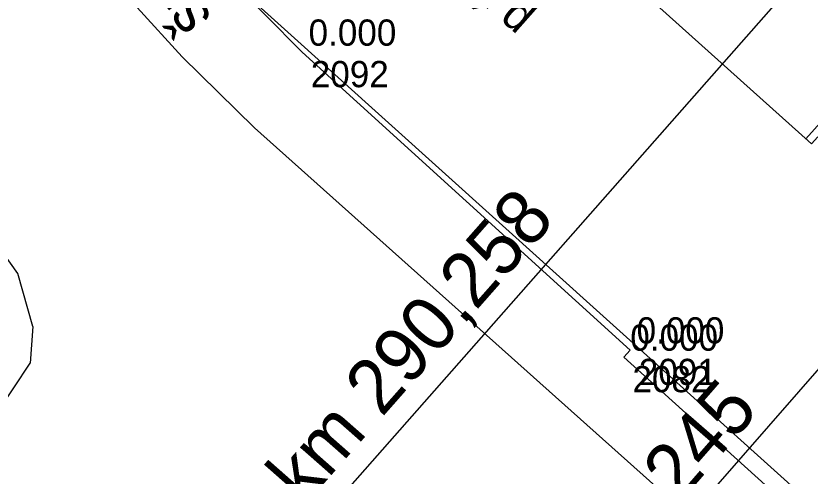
# Model space of a CAD drawing. Extents: x -496688 to -495455, y -1089309 to -1088026.
# Drawn here: x -496512.27 to -496475.93, y -1088217.54 to -1088196.48 of the extents above; entities that cross this region are included whole.
import ezdxf

# ---------------------------------------------------------------- set-up
doc = ezdxf.new("R2010")
doc.units = 0
for name, color, linetype in [('Vrstva 14', 7, 'Continuous'), ('Vrstva 17', 7, 'Continuous'), ('Vrstva 23', 7, 'Continuous'), ('Vrstva 53', 7, 'Continuous'), ('Vrstva 55', 7, 'Continuous'), ('Vrstva 6', 7, 'Continuous'), ('Vrstva 60', 7, 'Continuous'), ('Vrstva 61', 7, 'Continuous')]:
    doc.layers.add(name, color=color, linetype=linetype)

msp = doc.modelspace()

# ---------------------------------------------------------------- linework, layer by layer
at = {"layer": 'Vrstva 14'}
msp.add_line((-496476.13, -1088202.1), (-496471.238, -1088196.639), dxfattribs=at)
at = {"layer": 'Vrstva 23'}
msp.add_lwpolyline([(-496502.59, -1088194.713), (-496494.473, -1088185.623), (-496475.87, -1088202.334), (-496475.576, -1088202.006), (-496461.433, -1088214.674), (-496461.12, -1088214.323), (-496443.936, -1088229.62), (-496444.242, -1088229.964), (-496439.802, -1088233.986), (-496432.416, -1088240.415), (-496430.509, -1088242.081), (-496430.212, -1088241.744), (-496412.498, -1088257.374), (-496412.798, -1088257.709), (-496393.266, -1088275.145), (-496402.213, -1088285.146), (-496502.59, -1088194.713)], dxfattribs=at)
at = {"layer": 'Vrstva 53'}
msp.add_lwpolyline([(-496405.24, -1088287.91), (-496402.24, -1088285.02), (-496421.99, -1088267.93), (-496422.32, -1088268.24), (-496484.46, -1088212.1), (-496484.17, -1088211.77), (-496499.18, -1088198.14), (-496502.56, -1088194.71)], dxfattribs=at)
at = {"layer": 'Vrstva 55'}
for p, q in [((-496504.67, -1088198.35), (-496506.73, -1088196.1)), ((-496501.36, -1088201.6), (-496504.67, -1088198.35)), ((-496424.74, -1088270.02), (-496501.36, -1088201.6)), ((-496512.18, -1088208.27), (-496513.88, -1088205.89)), ((-496511.5, -1088210.69), (-496512.18, -1088208.27)), ((-496511.5, -1088210.69), (-496511.62, -1088212.37)), ((-496513.86, -1088215.73), (-496511.62, -1088212.37))]:
    msp.add_line(p, q, dxfattribs=at)
at = {"layer": 'Vrstva 6'}
for p, q in [((-496498.34, -1088219.555), (-496469.978, -1088187.358)), ((-496489.227, -1088228.324), (-496463.754, -1088199.115))]:
    msp.add_line(p, q, dxfattribs=at)
at = {"layer": 'Vrstva 60'}
for p, q in [((-496499.18, -1088198.14), (-496499.18, -1088198.14)), ((-496499.18, -1088198.14), (-496499.18, -1088198.14)), ((-496484.17, -1088211.77), (-496484.17, -1088211.77)), ((-496484.17, -1088211.77), (-496484.17, -1088211.77)), ((-496484.46, -1088212.1), (-496484.46, -1088212.1)), ((-496484.46, -1088212.1), (-496484.46, -1088212.1))]:
    msp.add_line(p, q, dxfattribs=at)

# ---------------------------------------------------------------- texts
at = {"layer": 'Vrstva 17'}
msp.add_text('š=4,4', height=2, rotation=127.6231, dxfattribs=at).set_placement((-496503.242, -1088196.516))
at = {"layer": 'Vrstva 23'}
msp.add_text('p.ú.', height=1.5, rotation=138.5186, dxfattribs=at).set_placement((-496488.568, -1088196.495))
at = {"layer": 'Vrstva 6'}
for s, rotation, p in [('km 290,258', 48.624, (-496499.092, -1088218.922)), ('km 290,245', 48.9081, (-496489.703, -1088227.71))]:
    msp.add_text(s, height=2.5, rotation=rotation, dxfattribs=at).set_placement(p)
at = {"layer": 'Vrstva 60'}
for s, p in [('2092', (-496498.78, -1088199.74)), ('2092', (-496498.78, -1088199.74)), ('2091', (-496483.77, -1088213.37)), ('2091', (-496483.77, -1088213.37)), ('2082', (-496484.06, -1088213.7)), ('2082', (-496484.06, -1088213.7))]:
    msp.add_text(s, height=1.2, dxfattribs=at).set_placement(p)
at = {"layer": 'Vrstva 61'}
for p in [(-496498.88, -1088197.84), (-496498.88, -1088197.84), (-496483.87, -1088211.47), (-496483.87, -1088211.47), (-496484.16, -1088211.8), (-496484.16, -1088211.8)]:
    msp.add_text('0.000', height=1.2, dxfattribs=at).set_placement(p)

doc.saveas('drawing.dxf')
